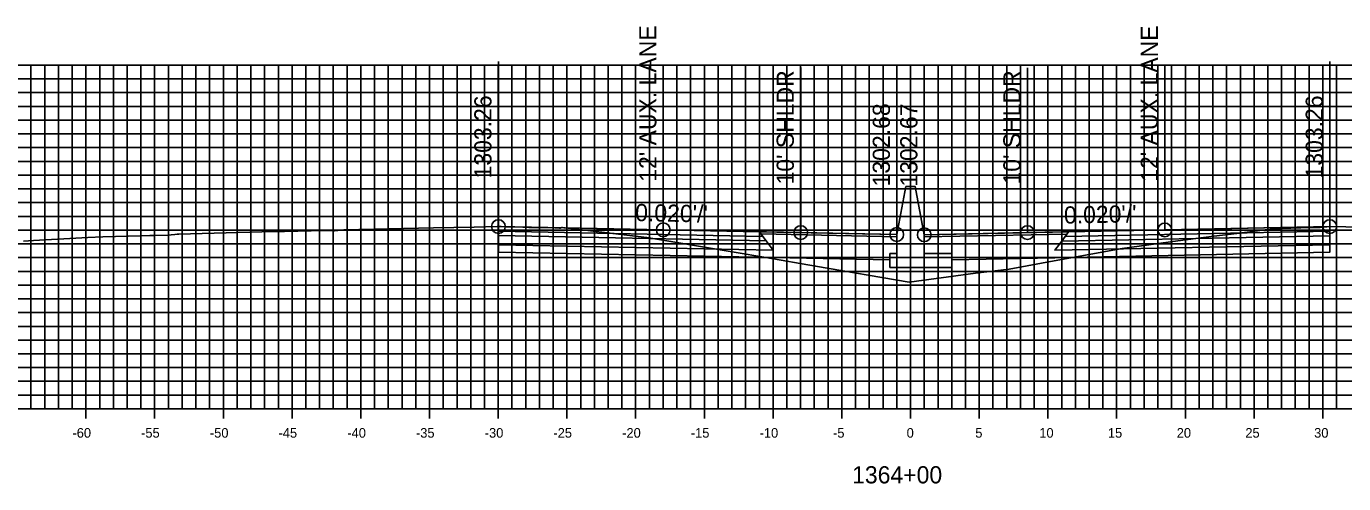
# Model space of a CAD drawing. Extents: x 674939 to 678919, y 750652 to 765176.
# Drawn here: x 678674.2 to 678770, y 754207.1 to 754240.4 of the extents above; entities that cross this region are included whole.
import ezdxf

# ---------------------------------------------------------------- set-up
doc = ezdxf.new("R2010")
doc.units = 0
for name, color, linetype in [('Level 10', 7, 'Continuous'), ('Level 17', 7, 'Continuous'), ('Level 18', 7, 'Continuous'), ('Level 19', 7, 'Continuous'), ('Level 20', 7, 'Continuous'), ('Level 22', 7, 'Continuous'), ('Level 23', 7, 'Continuous'), ('Level 4', 7, 'Continuous'), ('Level 8', 7, 'Continuous'), ('Level 9', 7, 'Continuous')]:
    doc.layers.add(name, color=color, linetype=linetype)

msp = doc.modelspace()

# ---------------------------------------------------------------- linework, layer by layer
at = {"layer": 'Level 10'}
msp.add_lwpolyline([(678673.999, 754224.758), (678674.713, 754224.799), (678678.665, 754225.008), (678679.762, 754225.051), (678682.52, 754225.137), (678683.178, 754225.161), (678683.562, 754225.167), (678684.578, 754225.193), (678684.733, 754225.203), (678684.998, 754225.231), (678685.168, 754225.249), (678685.288, 754225.257), (678686.989, 754225.307), (678692.214, 754225.446), (678692.982, 754225.461), (678695.885, 754225.521), (678696.434, 754225.534), (678696.579, 754225.513), (678696.633, 754225.508), (678697.069, 754225.559), (678697.288, 754225.577), (678703.822, 754225.711), (678706.783, 754225.776), (678708.456, 754225.812), (678708.541, 754225.811), (678708.61, 754225.812), (678708.744, 754225.809), (678709.018, 754225.797), (678710.324, 754225.755), (678710.599, 754225.757), (678710.763, 754225.747), (678712.65, 754225.708), (678712.979, 754225.698), (678713.034, 754225.693), (678713.163, 754225.731), (678713.208, 754225.732), (678718.707, 754225.088), (678719.337, 754225.022), (678721.098, 754224.728), (678727.997, 754223.552), (678731.621, 754222.937), (678738.446, 754221.755), (678743.262, 754222.411), (678745.702, 754222.716), (678748.719, 754223.267), (678753.939, 754224.213), (678757.983, 754224.76), (678760.614, 754225.114), (678762.283, 754225.313), (678764.89, 754225.656), (678764.959, 754225.64), (678766.212, 754225.692), (678766.943, 754225.715), (678767.831, 754225.733), (678768.343, 754225.743), (678768.828, 754225.785), (678769.035, 754225.807), (678769.057, 754225.809), (678769.07, 754225.81), (678771.354, 754225.772)], dxfattribs=at)
at = {"layer": 'Level 17'}
for points in [[(678738.203, 754228.731), (678737.533, 754225.231)], [(678738.863, 754228.717), (678738.863, 754228.731), (678738.203, 754228.731), (678738.203, 754228.731)], [(678738.863, 754228.717), (678739.533, 754225.217)], [(678737.533, 754225.231), (678737.533, 754223.842), (678737.033, 754223.842), (678737.033, 754222.842), (678741.533, 754222.842), (678741.533, 754223.842), (678739.533, 754223.842), (678739.533, 754225.217)]]:
    msp.add_lwpolyline(points, dxfattribs=at)
at = {"layer": 'Level 18'}
for points in [[(678737.533, 754225.231), (678730.541, 754225.371), (678720.541, 754225.571), (678708.541, 754225.811)], [(678769.035, 754225.807), (678757.035, 754225.567), (678747.035, 754225.367), (678739.533, 754225.217)]]:
    msp.add_lwpolyline(points, dxfattribs=at)
for points in [[(678708.541, 754225.811), (678708.541, 754225.481), (678727.791, 754225.096), (678727.541, 754225.431)], [(678727.541, 754225.431), (678737.533, 754225.231), (678737.537, 754225.073), (678727.661, 754225.271)], [(678749.916, 754225.267), (678739.533, 754225.059), (678739.533, 754225.217), (678750.035, 754225.427)], [(678769.035, 754225.807), (678769.035, 754225.477), (678749.785, 754225.092), (678750.035, 754225.427)]]:
    msp.add_lwpolyline(points, close=True, dxfattribs=at)
at = {"layer": 'Level 19'}
for points in [[(678708.541, 754225.481), (678708.541, 754225.151), (678728.041, 754224.761), (678727.791, 754225.096)], [(678769.035, 754225.477), (678769.035, 754225.147), (678749.535, 754224.757), (678749.785, 754225.092)], [(678708.541, 754225.151), (678708.541, 754224.491), (678728.541, 754224.091), (678728.041, 754224.761)], [(678769.035, 754225.147), (678769.035, 754224.487), (678749.035, 754224.087), (678749.535, 754224.757)]]:
    msp.add_lwpolyline(points, close=True, dxfattribs=at)
for points in [[(678708.541, 754224.491), (678708.541, 754223.951), (678728.541, 754223.551), (678737.033, 754223.381)], [(678769.035, 754224.487), (678769.035, 754223.947), (678749.035, 754223.547), (678741.533, 754223.397)]]:
    msp.add_lwpolyline(points, dxfattribs=at)
at = {"layer": 'Level 20'}
for p, q in [((678638.533, 754237.551), (678838.533, 754237.551)), ((678674.533, 754212.551), (678674.533, 754237.551)), ((678675.533, 754212.551), (678675.533, 754237.551)), ((678676.533, 754212.551), (678676.533, 754237.551)), ((678677.533, 754212.551), (678677.533, 754237.551)), ((678678.533, 754212.551), (678678.533, 754237.551)), ((678679.533, 754212.551), (678679.533, 754237.551)), ((678680.533, 754212.551), (678680.533, 754237.551)), ((678681.533, 754212.551), (678681.533, 754237.551)), ((678682.533, 754212.551), (678682.533, 754237.551)), ((678683.533, 754212.551), (678683.533, 754237.551)), ((678684.533, 754212.551), (678684.533, 754237.551)), ((678685.533, 754212.551), (678685.533, 754237.551)), ((678686.533, 754212.551), (678686.533, 754237.551)), ((678687.533, 754212.551), (678687.533, 754237.551)), ((678688.533, 754212.551), (678688.533, 754237.551)), ((678689.533, 754212.551), (678689.533, 754237.551)), ((678690.533, 754212.551), (678690.533, 754237.551)), ((678691.533, 754212.551), (678691.533, 754237.551)), ((678692.533, 754212.551), (678692.533, 754237.551)), ((678693.533, 754212.551), (678693.533, 754237.551)), ((678694.533, 754212.551), (678694.533, 754237.551)), ((678695.533, 754212.551), (678695.533, 754237.551)), ((678696.533, 754212.551), (678696.533, 754237.551)), ((678697.533, 754212.551), (678697.533, 754237.551)), ((678698.533, 754212.551), (678698.533, 754237.551)), ((678699.533, 754212.551), (678699.533, 754237.551)), ((678700.533, 754212.551), (678700.533, 754237.551)), ((678701.533, 754212.551), (678701.533, 754237.551)), ((678702.533, 754212.551), (678702.533, 754237.551)), ((678703.533, 754212.551), (678703.533, 754237.551)), ((678704.533, 754212.551), (678704.533, 754237.551)), ((678705.533, 754212.551), (678705.533, 754237.551)), ((678706.533, 754212.551), (678706.533, 754237.551)), ((678707.533, 754212.551), (678707.533, 754237.551)), ((678708.533, 754212.551), (678708.533, 754237.551)), ((678709.533, 754212.551), (678709.533, 754237.551)), ((678710.533, 754212.551), (678710.533, 754237.551)), ((678711.533, 754212.551), (678711.533, 754237.551)), ((678712.533, 754212.551), (678712.533, 754237.551)), ((678713.533, 754212.551), (678713.533, 754237.551)), ((678714.533, 754212.551), (678714.533, 754237.551)), ((678715.533, 754212.551), (678715.533, 754237.551)), ((678716.533, 754212.551), (678716.533, 754237.551)), ((678717.533, 754212.551), (678717.533, 754237.551)), ((678718.533, 754212.551), (678718.533, 754237.551)), ((678719.533, 754212.551), (678719.533, 754237.551)), ((678720.533, 754212.551), (678720.533, 754237.551)), ((678721.533, 754212.551), (678721.533, 754237.551)), ((678722.533, 754212.551), (678722.533, 754237.551)), ((678723.533, 754212.551), (678723.533, 754237.551)), ((678724.533, 754212.551), (678724.533, 754237.551)), ((678725.533, 754212.551), (678725.533, 754237.551)), ((678726.533, 754212.551), (678726.533, 754237.551)), ((678727.533, 754212.551), (678727.533, 754237.551)), ((678728.533, 754212.551), (678728.533, 754237.551)), ((678729.533, 754212.551), (678729.533, 754237.551)), ((678730.533, 754212.551), (678730.533, 754237.551)), ((678731.533, 754212.551), (678731.533, 754237.551)), ((678732.533, 754212.551), (678732.533, 754237.551)), ((678733.533, 754212.551), (678733.533, 754237.551)), ((678734.533, 754212.551), (678734.533, 754237.551)), ((678735.533, 754212.551), (678735.533, 754237.551)), ((678736.533, 754212.551), (678736.533, 754237.551)), ((678737.533, 754212.551), (678737.533, 754237.551)), ((678738.533, 754212.551), (678738.533, 754237.551)), ((678739.533, 754212.551), (678739.533, 754237.551)), ((678740.533, 754212.551), (678740.533, 754237.551)), ((678741.533, 754212.551), (678741.533, 754237.551)), ((678742.533, 754212.551), (678742.533, 754237.551)), ((678743.533, 754212.551), (678743.533, 754237.551)), ((678744.533, 754212.551), (678744.533, 754237.551)), ((678745.533, 754212.551), (678745.533, 754237.551)), ((678746.533, 754212.551), (678746.533, 754237.551)), ((678747.533, 754212.551), (678747.533, 754237.551)), ((678748.533, 754212.551), (678748.533, 754237.551)), ((678749.533, 754212.551), (678749.533, 754237.551)), ((678750.533, 754212.551), (678750.533, 754237.551)), ((678751.533, 754212.551), (678751.533, 754237.551)), ((678752.533, 754212.551), (678752.533, 754237.551)), ((678753.533, 754212.551), (678753.533, 754237.551)), ((678754.533, 754212.551), (678754.533, 754237.551)), ((678755.533, 754212.551), (678755.533, 754237.551)), ((678756.533, 754212.551), (678756.533, 754237.551)), ((678757.533, 754212.551), (678757.533, 754237.551)), ((678758.533, 754212.551), (678758.533, 754237.551)), ((678759.533, 754212.551), (678759.533, 754237.551)), ((678760.533, 754212.551), (678760.533, 754237.551)), ((678761.533, 754212.551), (678761.533, 754237.551)), ((678762.533, 754212.551), (678762.533, 754237.551)), ((678763.533, 754212.551), (678763.533, 754237.551)), ((678764.533, 754212.551), (678764.533, 754237.551)), ((678765.533, 754212.551), (678765.533, 754237.551)), ((678766.533, 754212.551), (678766.533, 754237.551)), ((678767.533, 754212.551), (678767.533, 754237.551)), ((678768.533, 754212.551), (678768.533, 754237.551)), ((678769.533, 754212.551), (678769.533, 754237.551)), ((678638.533, 754236.551), (678838.533, 754236.551)), ((678638.533, 754235.551), (678838.533, 754235.551)), ((678638.533, 754234.551), (678838.533, 754234.551)), ((678638.533, 754233.551), (678838.533, 754233.551)), ((678638.533, 754232.551), (678838.533, 754232.551)), ((678638.533, 754231.551), (678838.533, 754231.551)), ((678638.533, 754230.551), (678838.533, 754230.551)), ((678638.533, 754229.551), (678838.533, 754229.551)), ((678638.533, 754228.551), (678838.533, 754228.551)), ((678638.533, 754227.551), (678838.533, 754227.551)), ((678638.533, 754226.551), (678838.533, 754226.551)), ((678638.533, 754225.551), (678838.533, 754225.551)), ((678638.533, 754224.551), (678838.533, 754224.551)), ((678638.533, 754223.551), (678838.533, 754223.551)), ((678638.533, 754222.551), (678838.533, 754222.551)), ((678638.533, 754221.551), (678838.533, 754221.551)), ((678638.533, 754220.551), (678838.533, 754220.551)), ((678638.533, 754219.551), (678838.533, 754219.551)), ((678638.533, 754218.551), (678838.533, 754218.551)), ((678638.533, 754217.551), (678838.533, 754217.551)), ((678638.533, 754216.551), (678838.533, 754216.551)), ((678638.533, 754215.551), (678838.533, 754215.551)), ((678638.533, 754214.551), (678838.533, 754214.551)), ((678638.533, 754213.551), (678838.533, 754213.551)), ((678638.533, 754212.551), (678838.533, 754212.551))]:
    msp.add_line(p, q, dxfattribs=at)
at = {"layer": 'Level 23'}
for p, q in [((678708.541, 754225.811), (678708.541, 754237.811)), ((678769.035, 754225.807), (678769.035, 754237.807)), ((678720.541, 754225.571), (678720.541, 754237.571)), ((678730.541, 754225.371), (678730.541, 754237.371)), ((678737.533, 754225.231), (678737.533, 754237.231)), ((678739.533, 754225.217), (678739.533, 754237.217)), ((678747.035, 754225.367), (678747.035, 754237.367)), ((678757.035, 754225.567), (678757.035, 754237.567))]:
    msp.add_line(p, q, dxfattribs=at)
at = {"layer": 'Level 4'}
for centre in [(678708.541, 754225.811), (678769.035, 754225.807), (678720.541, 754225.571), (678730.541, 754225.371), (678737.533, 754225.231), (678739.533, 754225.217), (678747.035, 754225.367), (678757.035, 754225.567)]:
    msp.add_circle(centre, 0.5, dxfattribs=at)
at = {"layer": 'Level 8'}
for p, q in [((678678.533, 754211.851), (678678.533, 754213.251)), ((678683.533, 754211.851), (678683.533, 754213.251)), ((678688.533, 754211.851), (678688.533, 754213.251)), ((678693.533, 754211.851), (678693.533, 754213.251)), ((678698.533, 754211.851), (678698.533, 754213.251)), ((678703.533, 754211.851), (678703.533, 754213.251)), ((678708.533, 754211.851), (678708.533, 754213.251)), ((678713.533, 754211.851), (678713.533, 754213.251)), ((678718.533, 754211.851), (678718.533, 754213.251)), ((678723.533, 754211.851), (678723.533, 754213.251)), ((678728.533, 754211.851), (678728.533, 754213.251)), ((678733.533, 754211.851), (678733.533, 754213.251)), ((678738.533, 754211.851), (678738.533, 754213.251)), ((678743.533, 754211.851), (678743.533, 754213.251)), ((678748.533, 754211.851), (678748.533, 754213.251)), ((678753.533, 754211.851), (678753.533, 754213.251)), ((678758.533, 754211.851), (678758.533, 754213.251)), ((678763.533, 754211.851), (678763.533, 754213.251)), ((678768.533, 754211.851), (678768.533, 754213.251)), ((678638.533, 754212.551), (678838.533, 754212.551))]:
    msp.add_line(p, q, dxfattribs=at)

# ---------------------------------------------------------------- texts
at = {"layer": 'Level 22'}
for rotation, p in [(358.85424, (678718.487, 754226.212)), (1.14576, (678749.71, 754226.02))]:
    msp.add_text("0.020'/'", height=1.25, rotation=rotation, dxfattribs=at).set_placement(p)
at = {"layer": 'Level 23'}
for s, p in [("12' AUX. LANE", (678720.041, 754229.071)), ("12' AUX. LANE", (678756.535, 754229.067)), ("10' SHLDR", (678730.041, 754228.871)), ("10' SHLDR", (678746.535, 754228.867)), ('1303.26', (678708.041, 754229.311)), ('1303.26', (678768.535, 754229.307)), ('1302.68', (678737.033, 754228.731)), ('1302.67', (678739.033, 754228.717))]:
    msp.add_text(s, height=1.25, rotation=90, dxfattribs=at).set_placement(p)
at = {"layer": 'Level 9'}
for s, height, p in [('-60', 0.7, (678677.552, 754210.451)), ('-55', 0.7, (678682.546, 754210.451)), ('-50', 0.7, (678687.552, 754210.451)), ('-45', 0.7, (678692.546, 754210.451)), ('-40', 0.7, (678697.552, 754210.451)), ('-35', 0.7, (678702.546, 754210.451)), ('-30', 0.7, (678707.552, 754210.451)), ('-25', 0.7, (678712.546, 754210.451)), ('-20', 0.7, (678717.552, 754210.451)), ('-15', 0.7, (678722.546, 754210.451)), ('-10', 0.7, (678727.552, 754210.451)), ('-5', 0.7, (678732.896, 754210.451)), ('0', 0.7, (678738.252, 754210.451)), ('5', 0.7, (678743.246, 754210.451)), ('10', 0.7, (678747.902, 754210.451)), ('15', 0.7, (678752.896, 754210.451)), ('20', 0.7, (678757.902, 754210.451)), ('25', 0.7, (678762.896, 754210.451)), ('30', 0.7, (678767.902, 754210.451)), ('1364+00', 1.25, (678734.282, 754207.126))]:
    msp.add_text(s, height=height, dxfattribs=at).set_placement(p)

doc.saveas('drawing.dxf')
